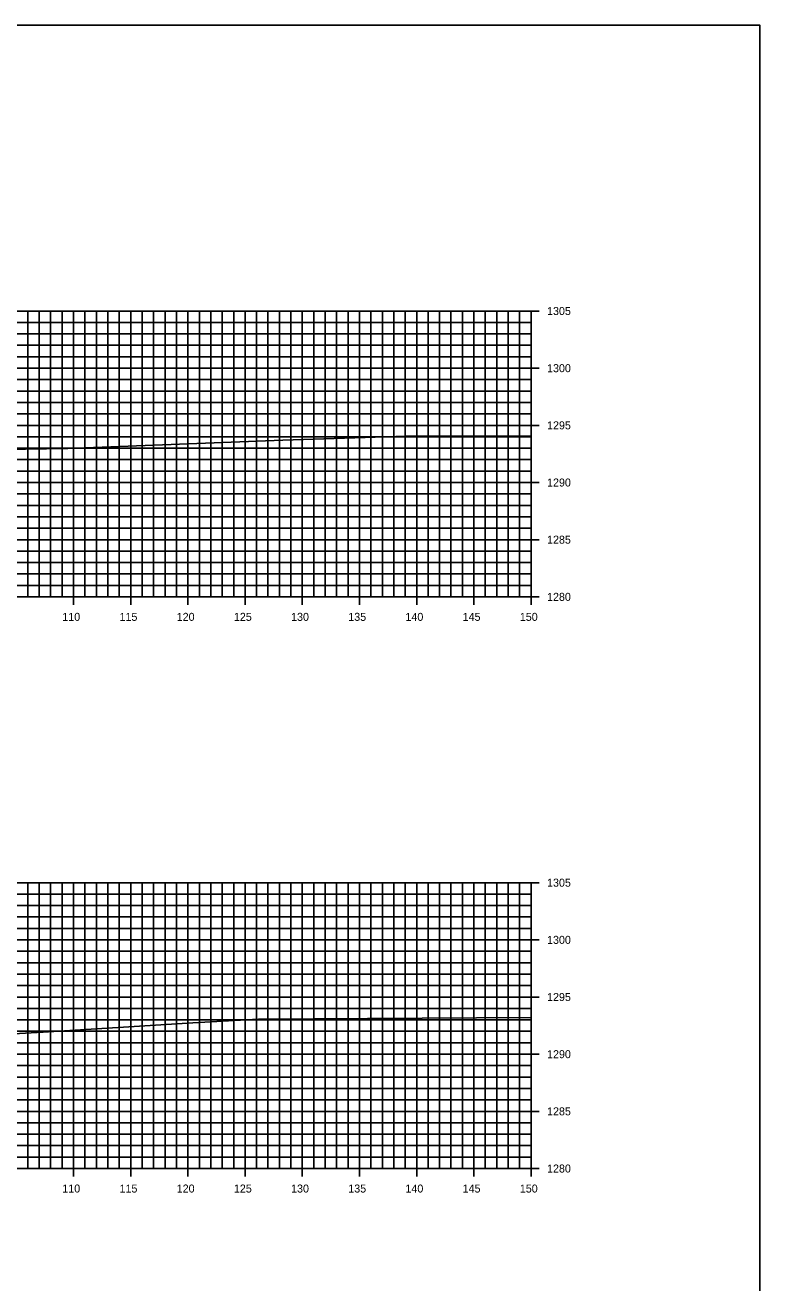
# Model space of a CAD drawing. Extents: x 674939 to 678919, y 750652 to 765176.
# Drawn here: x 678854.3 to 678918.5, y 757932.6 to 758042.6 of the extents above; entities that cross this region are included whole.
import ezdxf

# ---------------------------------------------------------------- set-up
doc = ezdxf.new("R2010")
doc.units = 0
for name, color, linetype in [('R_Axis', 7, 'Continuous'), ('R_Axis Annot', 7, 'Continuous'), ('R_Exist Surface', 7, 'Continuous'), ('R_Grid', 7, 'Continuous'), ('R_No Plot', 7, 'Continuous')]:
    doc.layers.add(name, color=color, linetype=linetype)

msp = doc.modelspace()

# ---------------------------------------------------------------- linework, layer by layer
at = {"layer": 'R_Axis'}
for p, q in [((678899.23, 758017.55), (678897.83, 758017.55)), ((678898.53, 757992.55), (678898.53, 758017.55)), ((678899.23, 758012.55), (678897.83, 758012.55)), ((678899.23, 758007.55), (678897.83, 758007.55)), ((678899.23, 758002.55), (678897.83, 758002.55)), ((678899.23, 757997.55), (678897.83, 757997.55)), ((678598.53, 757992.55), (678898.53, 757992.55)), ((678858.53, 757991.85), (678858.53, 757993.25)), ((678863.53, 757991.85), (678863.53, 757993.25)), ((678868.53, 757991.85), (678868.53, 757993.25)), ((678873.53, 757991.85), (678873.53, 757993.25)), ((678878.53, 757991.85), (678878.53, 757993.25)), ((678883.53, 757991.85), (678883.53, 757993.25)), ((678888.53, 757991.85), (678888.53, 757993.25)), ((678893.53, 757991.85), (678893.53, 757993.25)), ((678899.23, 757992.55), (678897.83, 757992.55)), ((678898.53, 757991.85), (678898.53, 757993.25)), ((678899.23, 757967.55), (678897.83, 757967.55)), ((678898.53, 757942.55), (678898.53, 757967.55)), ((678899.23, 757962.55), (678897.83, 757962.55)), ((678899.23, 757957.55), (678897.83, 757957.55)), ((678899.23, 757952.55), (678897.83, 757952.55)), ((678899.23, 757947.55), (678897.83, 757947.55)), ((678858.53, 757941.85), (678858.53, 757943.25)), ((678863.53, 757941.85), (678863.53, 757943.25)), ((678868.53, 757941.85), (678868.53, 757943.25)), ((678873.53, 757941.85), (678873.53, 757943.25)), ((678878.53, 757941.85), (678878.53, 757943.25)), ((678883.53, 757941.85), (678883.53, 757943.25)), ((678888.53, 757941.85), (678888.53, 757943.25)), ((678893.53, 757941.85), (678893.53, 757943.25)), ((678898.53, 757941.85), (678898.53, 757943.25)), ((678598.53, 757942.55), (678898.53, 757942.55)), ((678899.23, 757942.55), (678897.83, 757942.55))]:
    msp.add_line(p, q, dxfattribs=at)
at = {"layer": 'R_Exist Surface'}
for points in [[(678845.03, 758005.32), (678858.02, 758005.53), (678876.82, 758006.26), (678887.61, 758006.59), (678898.53, 758006.64)], [(678847.05, 757953.98), (678855.86, 757954.48), (678868.95, 757955.3), (678874.7, 757955.61), (678898.53, 757955.77)]]:
    msp.add_lwpolyline(points, dxfattribs=at)
at = {"layer": 'R_Grid'}
for p, q in [((678598.53, 758017.55), (678898.53, 758017.55)), ((678854.53, 757992.55), (678854.53, 758017.55)), ((678855.53, 757992.55), (678855.53, 758017.55)), ((678856.53, 757992.55), (678856.53, 758017.55)), ((678857.53, 757992.55), (678857.53, 758017.55)), ((678858.53, 757992.55), (678858.53, 758017.55)), ((678859.53, 757992.55), (678859.53, 758017.55)), ((678860.53, 757992.55), (678860.53, 758017.55)), ((678861.53, 757992.55), (678861.53, 758017.55)), ((678862.53, 757992.55), (678862.53, 758017.55)), ((678863.53, 757992.55), (678863.53, 758017.55)), ((678864.53, 757992.55), (678864.53, 758017.55)), ((678865.53, 757992.55), (678865.53, 758017.55)), ((678866.53, 757992.55), (678866.53, 758017.55)), ((678867.53, 757992.55), (678867.53, 758017.55)), ((678868.53, 757992.55), (678868.53, 758017.55)), ((678869.53, 757992.55), (678869.53, 758017.55)), ((678870.53, 757992.55), (678870.53, 758017.55)), ((678871.53, 757992.55), (678871.53, 758017.55)), ((678872.53, 757992.55), (678872.53, 758017.55)), ((678873.53, 757992.55), (678873.53, 758017.55)), ((678874.53, 757992.55), (678874.53, 758017.55)), ((678875.53, 757992.55), (678875.53, 758017.55)), ((678876.53, 757992.55), (678876.53, 758017.55)), ((678877.53, 757992.55), (678877.53, 758017.55)), ((678878.53, 757992.55), (678878.53, 758017.55)), ((678879.53, 757992.55), (678879.53, 758017.55)), ((678880.53, 757992.55), (678880.53, 758017.55)), ((678881.53, 757992.55), (678881.53, 758017.55)), ((678882.53, 757992.55), (678882.53, 758017.55)), ((678883.53, 757992.55), (678883.53, 758017.55)), ((678884.53, 757992.55), (678884.53, 758017.55)), ((678885.53, 757992.55), (678885.53, 758017.55)), ((678886.53, 757992.55), (678886.53, 758017.55)), ((678887.53, 757992.55), (678887.53, 758017.55)), ((678888.53, 757992.55), (678888.53, 758017.55)), ((678889.53, 757992.55), (678889.53, 758017.55)), ((678890.53, 757992.55), (678890.53, 758017.55)), ((678891.53, 757992.55), (678891.53, 758017.55)), ((678892.53, 757992.55), (678892.53, 758017.55)), ((678893.53, 757992.55), (678893.53, 758017.55)), ((678894.53, 757992.55), (678894.53, 758017.55)), ((678895.53, 757992.55), (678895.53, 758017.55)), ((678896.53, 757992.55), (678896.53, 758017.55)), ((678897.53, 757992.55), (678897.53, 758017.55)), ((678898.53, 757992.55), (678898.53, 758017.55)), ((678598.53, 758016.55), (678898.53, 758016.55)), ((678598.53, 758015.55), (678898.53, 758015.55)), ((678598.53, 758014.55), (678898.53, 758014.55)), ((678598.53, 758013.55), (678898.53, 758013.55)), ((678598.53, 758012.55), (678898.53, 758012.55)), ((678598.53, 758011.55), (678898.53, 758011.55)), ((678598.53, 758010.55), (678898.53, 758010.55)), ((678598.53, 758009.55), (678898.53, 758009.55)), ((678598.53, 758008.55), (678898.53, 758008.55)), ((678598.53, 758007.55), (678898.53, 758007.55)), ((678598.53, 758006.55), (678898.53, 758006.55)), ((678598.53, 758005.55), (678898.53, 758005.55)), ((678598.53, 758004.55), (678898.53, 758004.55)), ((678598.53, 758003.55), (678898.53, 758003.55)), ((678598.53, 758002.55), (678898.53, 758002.55)), ((678598.53, 758001.55), (678898.53, 758001.55)), ((678598.53, 758000.55), (678898.53, 758000.55)), ((678598.53, 757999.55), (678898.53, 757999.55)), ((678598.53, 757998.55), (678898.53, 757998.55)), ((678598.53, 757997.55), (678898.53, 757997.55)), ((678598.53, 757996.55), (678898.53, 757996.55)), ((678598.53, 757995.55), (678898.53, 757995.55)), ((678598.53, 757994.55), (678898.53, 757994.55)), ((678598.53, 757993.55), (678898.53, 757993.55)), ((678598.53, 757992.55), (678898.53, 757992.55)), ((678598.53, 757967.55), (678898.53, 757967.55)), ((678854.53, 757942.55), (678854.53, 757967.55)), ((678855.53, 757942.55), (678855.53, 757967.55)), ((678856.53, 757942.55), (678856.53, 757967.55)), ((678857.53, 757942.55), (678857.53, 757967.55)), ((678858.53, 757942.55), (678858.53, 757967.55)), ((678859.53, 757942.55), (678859.53, 757967.55)), ((678860.53, 757942.55), (678860.53, 757967.55)), ((678861.53, 757942.55), (678861.53, 757967.55)), ((678862.53, 757942.55), (678862.53, 757967.55)), ((678863.53, 757942.55), (678863.53, 757967.55)), ((678864.53, 757942.55), (678864.53, 757967.55)), ((678865.53, 757942.55), (678865.53, 757967.55)), ((678866.53, 757942.55), (678866.53, 757967.55)), ((678867.53, 757942.55), (678867.53, 757967.55)), ((678868.53, 757942.55), (678868.53, 757967.55)), ((678869.53, 757942.55), (678869.53, 757967.55)), ((678870.53, 757942.55), (678870.53, 757967.55)), ((678871.53, 757942.55), (678871.53, 757967.55)), ((678872.53, 757942.55), (678872.53, 757967.55)), ((678873.53, 757942.55), (678873.53, 757967.55)), ((678874.53, 757942.55), (678874.53, 757967.55)), ((678875.53, 757942.55), (678875.53, 757967.55)), ((678876.53, 757942.55), (678876.53, 757967.55)), ((678877.53, 757942.55), (678877.53, 757967.55)), ((678878.53, 757942.55), (678878.53, 757967.55)), ((678879.53, 757942.55), (678879.53, 757967.55)), ((678880.53, 757942.55), (678880.53, 757967.55)), ((678881.53, 757942.55), (678881.53, 757967.55)), ((678882.53, 757942.55), (678882.53, 757967.55)), ((678883.53, 757942.55), (678883.53, 757967.55)), ((678884.53, 757942.55), (678884.53, 757967.55)), ((678885.53, 757942.55), (678885.53, 757967.55)), ((678886.53, 757942.55), (678886.53, 757967.55)), ((678887.53, 757942.55), (678887.53, 757967.55)), ((678888.53, 757942.55), (678888.53, 757967.55)), ((678889.53, 757942.55), (678889.53, 757967.55)), ((678890.53, 757942.55), (678890.53, 757967.55)), ((678891.53, 757942.55), (678891.53, 757967.55)), ((678892.53, 757942.55), (678892.53, 757967.55)), ((678893.53, 757942.55), (678893.53, 757967.55)), ((678894.53, 757942.55), (678894.53, 757967.55)), ((678895.53, 757942.55), (678895.53, 757967.55)), ((678896.53, 757942.55), (678896.53, 757967.55)), ((678897.53, 757942.55), (678897.53, 757967.55)), ((678898.53, 757942.55), (678898.53, 757967.55)), ((678598.53, 757966.55), (678898.53, 757966.55)), ((678598.53, 757965.55), (678898.53, 757965.55)), ((678598.53, 757964.55), (678898.53, 757964.55)), ((678598.53, 757963.55), (678898.53, 757963.55)), ((678598.53, 757962.55), (678898.53, 757962.55)), ((678598.53, 757961.55), (678898.53, 757961.55)), ((678598.53, 757960.55), (678898.53, 757960.55)), ((678598.53, 757959.55), (678898.53, 757959.55)), ((678598.53, 757958.55), (678898.53, 757958.55)), ((678598.53, 757957.55), (678898.53, 757957.55)), ((678598.53, 757956.55), (678898.53, 757956.55)), ((678598.53, 757955.55), (678898.53, 757955.55)), ((678598.53, 757954.55), (678898.53, 757954.55)), ((678598.53, 757953.55), (678898.53, 757953.55)), ((678598.53, 757952.55), (678898.53, 757952.55)), ((678598.53, 757951.55), (678898.53, 757951.55)), ((678598.53, 757950.55), (678898.53, 757950.55)), ((678598.53, 757949.55), (678898.53, 757949.55)), ((678598.53, 757948.55), (678898.53, 757948.55)), ((678598.53, 757947.55), (678898.53, 757947.55)), ((678598.53, 757946.55), (678898.53, 757946.55)), ((678598.53, 757945.55), (678898.53, 757945.55)), ((678598.53, 757944.55), (678898.53, 757944.55)), ((678598.53, 757943.55), (678898.53, 757943.55)), ((678598.53, 757942.55), (678898.53, 757942.55))]:
    msp.add_line(p, q, dxfattribs=at)
at = {"layer": 'R_No Plot'}
msp.add_lwpolyline([(678578.53, 757822.55), (678918.53, 757822.55), (678918.53, 758042.55), (678578.53, 758042.55)], close=True, dxfattribs=at)

# ---------------------------------------------------------------- texts
at = {"layer": 'R_Axis Annot'}
for s, p in [('1305', (678899.93, 758017.2)), ('1300', (678899.93, 758012.2)), ('1295', (678899.93, 758007.2)), ('1290', (678899.93, 758002.2)), ('1285', (678899.93, 757997.2)), ('1280', (678899.93, 757992.2)), ('110', (678857.55, 757990.45)), ('115', (678862.55, 757990.45)), ('120', (678867.55, 757990.45)), ('125', (678872.55, 757990.45)), ('130', (678877.55, 757990.45)), ('135', (678882.55, 757990.45)), ('140', (678887.55, 757990.45)), ('145', (678892.55, 757990.45)), ('150', (678897.55, 757990.45)), ('1305', (678899.93, 757967.2)), ('1300', (678899.93, 757962.2)), ('1295', (678899.93, 757957.2)), ('1290', (678899.93, 757952.2)), ('1285', (678899.93, 757947.2)), ('1280', (678899.93, 757942.2)), ('110', (678857.55, 757940.45)), ('115', (678862.55, 757940.45)), ('120', (678867.55, 757940.45)), ('125', (678872.55, 757940.45)), ('130', (678877.55, 757940.45)), ('135', (678882.55, 757940.45)), ('140', (678887.55, 757940.45)), ('145', (678892.55, 757940.45)), ('150', (678897.55, 757940.45))]:
    msp.add_text(s, height=0.7, dxfattribs=at).set_placement(p)

doc.saveas('drawing.dxf')
